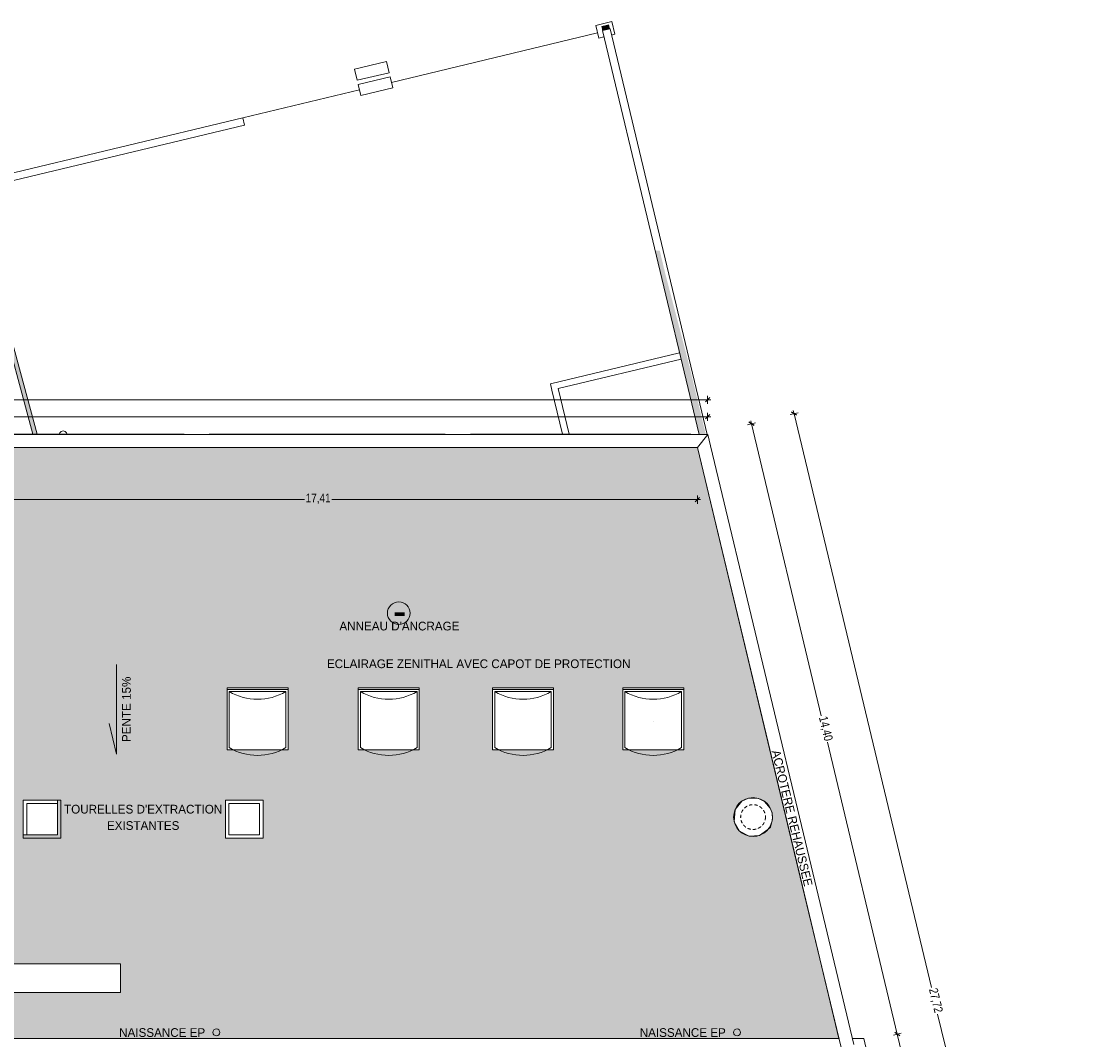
# Model space of a CAD drawing. Header units: millimetres. Extents: x 52659 to 1698020, y -10054 to 104697.
# Tile 318 of 363: x 328751 to 353478, y 26207 to 49576. Entities that reach past the tile are written whole.
import ezdxf

# ---------------------------------------------------------------- set-up
doc = ezdxf.new("R2010")
doc.units = ezdxf.units.MM
doc.header["$MEASUREMENT"] = 0
doc.linetypes.add('Tirets petits', pattern=[125, 75, -50])
for name, color, linetype in [('05-02 Cotation 200ème 100ème.Cotations', 7, 'Continuous'), ('06-02 Texte 200ème 100ème.Texte', 7, 'Continuous'), ('08-01 2D Dessin général.2D', 7, 'Continuous'), ('08-01 hachures', 7, 'Continuous'), ('A-FLOR-____-OTLN.Modèle IFC', 7, 'Continuous'), ('A-GLAZ-____-OTLN.Modèle IFC', 7, 'Continuous'), ('A-ROOF-____-OTLN.Modèle IFC', 7, 'Continuous'), ('A-WALL-____-OTLN.Modèle IFC', 7, 'Continuous'), ('M-EQPM-____-OTLN.Modèle IFC', 7, 'Continuous'), ('S-COLS-____-OTLN.Modèle IFC', 7, 'Continuous')]:
    doc.layers.add(name, color=color, linetype=linetype)
doc.styles.add('STYLE_GENERE_2', font='txt')
doc.styles.add('STYLE_GENERE_3', font='ARIALN.TTF')
doc.dimstyles.new('STYLE_GENERE__2', dxfattribs={"dimtxt": 200, "dimasz": 95, "dimexe": 0.18, "dimexo": 100, "dimgap": 0, "dimtad": 0, "dimlfac": 0.001, "dimzin": 0, "dimdsep": 46, "dimtxsty": 'STYLE_GENERE_3', "dimblk": 'ARROWHEAD_6', "dimblk1": 'ARROWHEAD_6', "dimblk2": 'ARROWHEAD_6', "dimcen": 0.09, "dimclrd": 7, "dimclre": 7, "dimclrt": 7, "dimazin": 0, "dimtfac": 1, "dimtdec": 4, "dimtmove": 0, "dimatfit": 3, "dimfxl": 1, "dimtolj": 1, "dimtzin": 0, "dimarcsym": 0})
doc.dimstyles.new('STYLE_GENERE__5', dxfattribs={"dimtxt": 200, "dimasz": 95, "dimexe": 0.18, "dimexo": 100, "dimgap": 0, "dimtad": 0, "dimtih": 1, "dimtoh": 1, "dimlfac": 0.001, "dimzin": 0, "dimdsep": 46, "dimtxsty": 'STYLE_GENERE_3', "dimblk": 'ARROWHEAD_6', "dimblk1": 'ARROWHEAD_6', "dimblk2": 'ARROWHEAD_6', "dimcen": 0.09, "dimclrd": 7, "dimclre": 7, "dimclrt": 7, "dimazin": 0, "dimtfac": 1, "dimtdec": 4, "dimtmove": 0, "dimatfit": 3, "dimfxl": 1, "dimtolj": 1, "dimtzin": 0, "dimarcsym": 0})

# ---------------------------------------------------------------- blocks, each defined once
blk = doc.blocks.new('*D833', base_point=(261782, 40089))
at = {"layer": '05-02 Cotation 200ème 100ème.Cotations', "color": 7, "linetype": 'Continuous', "lineweight": 13, "transparency": 16777216}
for p, q in [((302572, 40409), (302572, 40596)), ((344505, 40409), (344505, 40596)), ((302572, 40503), (323226, 40503)), ((323851, 40503), (344505, 40503)), ((344505, 40503), (344580, 40503))]:
    blk.add_line(p, q, dxfattribs=at)
at = {"layer": '05-02 Cotation 200ème 100ème.Cotations', "color": 7, "linetype": 'Continuous', "lineweight": 25, "transparency": 16777216}
for p, q in [((302622, 40553), (302522, 40453)), ((344455, 40453), (344555, 40553))]:
    blk.add_line(p, q, dxfattribs=at)
at = {"layer": '05-02 Cotation 200ème 100ème.Cotations', "color": 7, "lineweight": 9, "transparency": 16777216, "insert": (323251, 40403), "char_height": 200, "attachment_point": 7, "style": 'STYLE_GENERE_3'}
blk.add_mtext('\\A1;41,93', dxfattribs=at)
blk = doc.blocks.new('ARROWHEAD_6')
at = {"color": 0, "linetype": 'Continuous', "lineweight": 0}
for p, q in [((0, 0), (-1, 0)), ((-0.5, -0.5), (0.5, 0.5))]:
    blk.add_line(p, q, dxfattribs=at)
blk = doc.blocks.new('*D834', base_point=(261782, 40089))
at = {"layer": '05-02 Cotation 200ème 100ème.Cotations', "color": 7, "linetype": 'Continuous', "lineweight": 13, "transparency": 16777216}
for p, q in [((261697, 40893), (261772, 40893)), ((261772, 40799), (261772, 40986)), ((261772, 40893), (302826, 40893)), ((303451, 40893), (344505, 40893)), ((344505, 40799), (344505, 40986)), ((344505, 40893), (344580, 40893))]:
    blk.add_line(p, q, dxfattribs=at)
at = {"layer": '05-02 Cotation 200ème 100ème.Cotations', "color": 7, "linetype": 'Continuous', "lineweight": 25, "transparency": 16777216}
for p, q in [((261822, 40943), (261722, 40843)), ((344455, 40843), (344555, 40943))]:
    blk.add_line(p, q, dxfattribs=at)
at = {"layer": '05-02 Cotation 200ème 100ème.Cotations', "color": 7, "lineweight": 9, "transparency": 16777216, "insert": (302851, 40793), "char_height": 200, "attachment_point": 7, "style": 'STYLE_GENERE_3'}
blk.add_mtext('\\A1;82,73', dxfattribs=at)
blk = doc.blocks.new('*D838', base_point=(261782, 40089))
at = {"layer": '05-02 Cotation 200ème 100ème.Cotations', "color": 7, "linetype": 'Continuous', "lineweight": 13, "transparency": 16777216}
for p, q in [((345422, 40318), (345605, 40362)), ((345496, 40413), (345514, 40340)), ((345514, 40340), (347114, 33639)), ((347260, 33031), (348860, 26330)), ((348769, 26308), (348951, 26352))]:
    blk.add_line(p, q, dxfattribs=at)
at = {"layer": '05-02 Cotation 200ème 100ème.Cotations', "color": 7, "linetype": 'Continuous', "lineweight": 25, "transparency": 16777216}
for p, q in [((345574, 40303), (345453, 40377)), ((348921, 26293), (348800, 26367))]:
    blk.add_line(p, q, dxfattribs=at)
at = {"layer": '05-02 Cotation 200ème 100ème.Cotations', "color": 7, "lineweight": 9, "transparency": 16777216, "insert": (347023, 33592), "char_height": 200, "attachment_point": 7, "rotation": 283.4353, "style": 'STYLE_GENERE_3'}
blk.add_mtext('\\A1;14,40', dxfattribs=at)
blk = doc.blocks.new('*D839', base_point=(261782, 40089))
at = {"layer": '05-02 Cotation 200ème 100ème.Cotations', "color": 7, "linetype": 'Continuous', "lineweight": 13, "transparency": 16777216}
for p, q in [((347260, 33031), (348860, 26330)), ((348769, 26308), (348951, 26352)), ((348860, 26330), (349464, 23805)), ((349579, 23320), (350182, 20795)), ((350091, 20773), (350274, 20817)), ((350182, 20795), (351010, 17329))]:
    blk.add_line(p, q, dxfattribs=at)
at = {"layer": '05-02 Cotation 200ème 100ème.Cotations', "color": 7, "linetype": 'Continuous', "lineweight": 25, "transparency": 16777216}
for p, q in [((348921, 26293), (348800, 26367)), ((350243, 20758), (350122, 20832))]:
    blk.add_line(p, q, dxfattribs=at)
at = {"layer": '05-02 Cotation 200ème 100ème.Cotations', "color": 7, "lineweight": 9, "transparency": 16777216, "insert": (349372, 23757), "char_height": 200, "attachment_point": 7, "rotation": 283.4353, "style": 'STYLE_GENERE_3'}
blk.add_mtext('\\A1;5,69', dxfattribs=at)
blk = doc.blocks.new('*D848', base_point=(261782, 40089))
at = {"layer": '05-02 Cotation 200ème 100ème.Cotations', "color": 7, "linetype": 'Continuous', "lineweight": 13, "transparency": 16777216}
for p, q in [((352938, 13615), (349786, 26790)), ((353029, 13637), (352847, 13593)), ((353035, 13211), (352938, 13615)), ((353126, 13233), (352944, 13189)), ((353448, 11485), (353035, 13211))]:
    blk.add_line(p, q, dxfattribs=at)
at = {"layer": '05-02 Cotation 200ème 100ème.Cotations', "color": 7, "linetype": 'Continuous', "lineweight": 25, "transparency": 16777216}
for p, q in [((352878, 13652), (352998, 13578)), ((352975, 13248), (353095, 13174))]:
    blk.add_line(p, q, dxfattribs=at)
blk = doc.blocks.new('*D849', base_point=(261782, 40089))
at = {"layer": '05-02 Cotation 200ème 100ème.Cotations', "color": 7, "linetype": 'Continuous', "lineweight": 13, "transparency": 16777216}
for p, q in [((346580, 40595), (346398, 40552)), ((346489, 40573), (346471, 40646)), ((349641, 27398), (346489, 40573)), ((352938, 13615), (349786, 26790))]:
    blk.add_line(p, q, dxfattribs=at)
at = {"layer": '05-02 Cotation 200ème 100ème.Cotations', "color": 7, "linetype": 'Continuous', "lineweight": 25, "transparency": 16777216}
for p, q in [((346549, 40536), (346428, 40610)), ((352878, 13652), (352998, 13578))]:
    blk.add_line(p, q, dxfattribs=at)
at = {"layer": '05-02 Cotation 200ème 100ème.Cotations', "color": 7, "lineweight": 9, "transparency": 16777216, "char_height": 200, "attachment_point": 7, "rotation": 283.4544, "style": 'STYLE_GENERE_3'}
for s, insert in [('\\A1;27,72', (349549, 27351)), ('\\A1;0,42', (353100, 13670))]:
    blk.add_mtext(s, dxfattribs=dict(at, insert=insert))
blk = doc.blocks.new('*D888', base_point=(261782, 40089))
at = {"layer": '05-02 Cotation 200ème 100ème.Cotations', "color": 7, "linetype": 'Continuous', "lineweight": 25, "transparency": 16777216}
for p, q in [((326906, 38651), (326806, 38551)), ((344219, 38551), (344319, 38651))]:
    blk.add_line(p, q, dxfattribs=at)
at = {"layer": '05-02 Cotation 200ème 100ème.Cotations', "color": 7, "linetype": 'Continuous', "lineweight": 13, "transparency": 16777216}
for p, q in [((326856, 38507), (326856, 38695)), ((326856, 38601), (335250, 38601)), ((335875, 38601), (344269, 38601)), ((344269, 38507), (344269, 38695)), ((344269, 38601), (344344, 38601))]:
    blk.add_line(p, q, dxfattribs=at)
at = {"layer": '05-02 Cotation 200ème 100ème.Cotations', "color": 7, "lineweight": 9, "transparency": 16777216, "insert": (335275, 38501), "char_height": 200, "attachment_point": 7, "style": 'STYLE_GENERE_3'}
blk.add_mtext('\\A1;17,41', dxfattribs=at)

msp = doc.modelspace()

# ---------------------------------------------------------------- hatches: boundary and pattern name
at = {"layer": '08-01 hachures', "linetype": 'Continuous', "lineweight": 0, "true_color": 0x5d5d5d}
h = msp.add_hatch(dxfattribs=at)
h.set_pattern_fill('CROSS_225_29_0002', color=251, style=0, pattern_type=2)
h.set_pattern_definition([(360, (261781.56, 40089.01), (127, 127), [63.5, -190.5]), (89.99998, (261813.31, 40057.26), (-126.99996, 127.00004), [63.5, -190.5])])
h.paths.add_polyline_path([(344268.875, 39799.012), (346281.992, 31397.681), (347520.453, 26229.221), (326877.22, 26229.221), (326866.616, 39799.012)])
h.paths.add_polyline_path([(328790.615, 31701.424), (329575.722, 31701.424), (329575.722, 30907.306), (328790.615, 30907.306)], flags=0)
h.paths.add_polyline_path([(334296.629, 30827.306), (333431.522, 30827.306), (333431.522, 31701.424), (334296.629, 31701.424)], flags=0)
h.paths.add_polyline_path([(333470.317, 32856.94), (333470.317, 34278.427), (334870.317, 34278.427), (334870.317, 32856.94)], flags=0)
h.paths.add_polyline_path([(336481.857, 34278.427), (337881.857, 34278.427), (337881.857, 32856.94), (336481.857, 32856.94)], flags=0)
h.paths.add_polyline_path([(339565.317, 34278.427), (340965.317, 34278.427), (340965.317, 32856.94), (339565.317, 32856.94)], flags=0)
h.paths.add_polyline_path([(342555.364, 34278.427), (343955.364, 34278.427), (343955.364, 32856.94), (342555.364, 32856.94)], flags=0)
h.paths.add_polyline_path([(345239.575, 30989.477), (345460.448, 30874.738), (345697.829, 30892.14), (345888.746, 31024.491), (345945.542, 31078.39), (345991.243, 31261.717), (345982.919, 31412.136), (345942.729, 31520.638), (345811.517, 31672.791), (345670.259, 31741.931), (345589.447, 31743.304), (345439.747, 31745.847), (345288.246, 31675.981), (345136.646, 31486.956), (345114.596, 31204.061)], flags=0)
h.paths.add_polyline_path([(326876.556, 27940.439), (331021.937, 27940.439), (331021.937, 27287.63), (326876.556, 27287.63)], flags=0)
at = {"layer": 'A-FLOR-____-OTLN.Modèle IFC', "linetype": 'Continuous', "lineweight": 0, "true_color": 0xbfbfbf}
for points in [[(341975.869, 49314.868), (342006.884, 49196.05), (341978.275, 49315.444)], [(336510.411, 48005.241), (336543.605, 47878.075), (336512.986, 48005.858)]]:
    msp.add_hatch(color=9, dxfattribs=at).paths.add_polyline_path(points)
at = {"layer": 'A-ROOF-____-OTLN.Modèle IFC', "linetype": 'Continuous', "lineweight": 0, "true_color": 0xbfbfbf}
for points in [[(346554.881, 30247.988), (347466.601, 26418.491), (347473.737, 26391.151), (347481.25, 26392.824), (344268.875, 39799.012), (344266.275, 39799.012)], [(326876.556, 26368.241), (326876.556, 26229.221), (347520.453, 26229.221), (347487.141, 26368.241)]]:
    msp.add_hatch(color=9, dxfattribs=at).paths.add_polyline_path(points)
at = {"layer": 'A-WALL-____-OTLN.Modèle IFC', "linetype": 'Continuous', "lineweight": 0, "true_color": 0xbfbfbf}
for points in [[(342063.127, 49467.572), (342121.603, 49223.539), (342123.581, 49224.013), (342088.627, 49369.884), (342263.672, 49411.828), (342238.172, 49509.516)], [(343299.789, 44315.35), (344310.103, 40099.012), (344461.522, 40099.012), (344087.048, 41661.802), (343534.343, 43779.196), (343474.706, 44026.593), (343412.537, 44286.043), (343404.885, 44315.359), (343404.878, 44315.35)], [(328394.484, 42742.56), (328290.865, 42742.56), (329007.167, 40104.012), (329110.786, 40104.012)]]:
    msp.add_hatch(color=9, dxfattribs=at).paths.add_polyline_path(points)

# ---------------------------------------------------------------- linework, layer by layer
at = {"color": 7, "linetype": 'Continuous', "lineweight": 40}
for p, q in [((337320.452, 35992.521), (337541.357, 35992.521)), ((337320.452, 35958.783), (337541.357, 35958.783))]:
    msp.add_line(p, q, dxfattribs=at)
at = {"color": 7, "linetype": 'Continuous', "lineweight": 20}
msp.add_circle((337412.902, 35993.55), 260.509, dxfattribs=at)
at = {"layer": '08-01 2D Dessin général.2D', "color": 7, "linetype": 'Continuous', "lineweight": 18}
for p, q in [((330935.225, 34815.318), (330935.225, 32760.29)), ((330935.225, 34815.318), (330935.225, 32760.29)), ((334870.317, 34278.427), (333470.317, 34278.427)), ((333470.317, 34278.427), (333470.317, 34241.99)), ((334870.317, 34278.427), (333470.317, 34278.427)), ((333470.317, 34278.427), (333470.317, 34241.99)), ((333470.317, 34241.99), (334870.317, 34241.99)), ((333470.317, 32856.94), (333470.317, 34241.99)), ((333470.317, 34241.99), (334870.317, 34241.99)), ((333470.317, 32856.94), (333470.317, 34241.99)), ((334820.317, 34192.524), (333520.317, 34192.524)), ((333520.317, 34192.524), (333520.317, 32906.406)), ((334820.317, 34192.524), (333520.317, 34192.524)), ((333520.317, 34192.524), (333520.317, 32906.406)), ((334820.317, 32906.406), (334820.317, 34192.524)), ((334820.317, 32906.406), (334820.317, 34192.524)), ((334870.317, 34278.427), (334870.317, 34241.99)), ((334870.317, 34278.427), (334870.317, 34241.99)), ((334870.317, 34241.99), (334870.317, 32856.94)), ((334870.317, 34241.99), (334870.317, 32856.94)), ((337881.857, 34278.427), (336481.857, 34278.427)), ((336481.857, 34278.427), (336481.857, 34241.99)), ((337881.857, 34278.427), (336481.857, 34278.427)), ((336481.857, 34278.427), (336481.857, 34241.99)), ((336481.857, 34241.99), (337881.857, 34241.99)), ((336481.857, 32856.94), (336481.857, 34241.99)), ((336481.857, 34241.99), (337881.857, 34241.99)), ((336481.857, 32856.94), (336481.857, 34241.99)), ((337831.857, 34192.524), (336531.857, 34192.524)), ((336531.857, 34192.524), (336531.857, 32906.406)), ((337831.857, 34192.524), (336531.857, 34192.524)), ((336531.857, 34192.524), (336531.857, 32906.406)), ((337831.857, 32906.406), (337831.857, 34192.524)), ((337831.857, 32906.406), (337831.857, 34192.524)), ((337881.857, 34278.427), (337881.857, 34241.99)), ((337881.857, 34278.427), (337881.857, 34241.99)), ((337881.857, 34241.99), (337881.857, 32856.94)), ((337881.857, 34241.99), (337881.857, 32856.94)), ((340965.317, 34278.427), (339565.317, 34278.427)), ((339565.317, 34278.427), (339565.317, 34241.99)), ((340965.317, 34278.427), (339565.317, 34278.427)), ((339565.317, 34278.427), (339565.317, 34241.99)), ((339565.317, 34241.99), (340965.317, 34241.99)), ((339565.317, 32856.94), (339565.317, 34241.99)), ((339565.317, 34241.99), (340965.317, 34241.99)), ((339565.317, 32856.94), (339565.317, 34241.99)), ((340915.317, 34192.524), (339615.317, 34192.524)), ((339615.317, 34192.524), (339615.317, 32906.406)), ((340915.317, 34192.524), (339615.317, 34192.524)), ((339615.317, 34192.524), (339615.317, 32906.406)), ((340915.317, 32906.406), (340915.317, 34192.524)), ((340915.317, 32906.406), (340915.317, 34192.524)), ((340965.317, 34278.427), (340965.317, 34241.99)), ((340965.317, 34278.427), (340965.317, 34241.99)), ((340965.317, 34241.99), (340965.317, 32856.94)), ((340965.317, 34241.99), (340965.317, 32856.94)), ((343955.364, 34278.427), (342555.364, 34278.427)), ((342555.364, 34278.427), (342555.364, 34241.99)), ((343955.364, 34278.427), (342555.364, 34278.427)), ((342555.364, 34278.427), (342555.364, 34241.99)), ((342555.364, 34241.99), (343955.364, 34241.99)), ((342555.364, 32856.94), (342555.364, 34241.99)), ((342555.364, 34241.99), (343955.364, 34241.99)), ((342555.364, 32856.94), (342555.364, 34241.99)), ((343905.364, 34192.524), (342605.364, 34192.524)), ((342605.364, 34192.524), (342605.364, 32906.406)), ((343905.364, 34192.524), (342605.364, 34192.524)), ((342605.364, 34192.524), (342605.364, 32906.406)), ((343905.364, 32906.406), (343905.364, 34192.524)), ((343905.364, 32906.406), (343905.364, 34192.524)), ((343955.364, 34278.427), (343955.364, 34241.99)), ((343955.364, 34278.427), (343955.364, 34241.99)), ((343955.364, 34241.99), (343955.364, 32856.94)), ((343955.364, 34241.99), (343955.364, 32856.94)), ((330935.225, 32760.29), (330764.416, 33461.6)), ((330935.225, 32760.29), (330764.416, 33461.6)), ((343255.264, 33498.553), (343255.464, 33498.553)), ((343255.264, 33498.553), (343255.464, 33498.553)), ((343255.464, 33498.553), (343255.464, 33498.355)), ((343255.464, 33498.553), (343255.464, 33498.355)), ((333613.025, 32856.94), (333470.317, 32856.94)), ((333613.025, 32856.94), (333470.317, 32856.94)), ((334870.317, 32856.94), (334727.608, 32856.94)), ((334870.317, 32856.94), (334727.608, 32856.94)), ((336624.566, 32856.94), (336481.857, 32856.94)), ((336624.566, 32856.94), (336481.857, 32856.94)), ((337881.857, 32856.94), (337739.149, 32856.94)), ((337881.857, 32856.94), (337739.149, 32856.94)), ((339708.025, 32856.94), (339565.317, 32856.94)), ((339708.025, 32856.94), (339565.317, 32856.94)), ((340965.317, 32856.94), (340822.608, 32856.94)), ((340965.317, 32856.94), (340822.608, 32856.94)), ((342698.072, 32856.94), (342555.364, 32856.94)), ((342698.072, 32856.94), (342555.364, 32856.94)), ((343955.364, 32856.94), (343812.655, 32856.94)), ((343955.364, 32856.94), (343812.655, 32856.94))]:
    msp.add_line(p, q, dxfattribs=at)
at = {"layer": '08-01 2D Dessin général.2D', "color": 7, "linetype": 'Continuous', "lineweight": 18, "flags": 128}
for points in [[(328790.615, 31701.424), (328790.615, 30827.306), (329655.722, 30827.306), (329655.722, 31701.424)], [(328790.615, 31701.424), (328790.615, 30827.306), (329655.722, 30827.306), (329655.722, 31701.424)], [(333431.522, 31701.424), (333431.522, 30827.306), (334296.629, 30827.306), (334296.629, 31701.424)], [(333431.522, 31701.424), (333431.522, 30827.306), (334296.629, 30827.306), (334296.629, 31701.424)], [(328870.615, 31621.424), (328870.615, 30907.306), (329575.722, 30907.306), (329575.722, 31621.424)], [(328870.615, 31621.424), (328870.615, 30907.306), (329575.722, 30907.306), (329575.722, 31621.424)], [(333511.522, 31621.424), (333511.522, 30907.306), (334216.629, 30907.306), (334216.629, 31621.424)], [(333511.522, 31621.424), (333511.522, 30907.306), (334216.629, 30907.306), (334216.629, 31621.424)]]:
    msp.add_lwpolyline(points, close=True, dxfattribs=at)
at = {"layer": '08-01 2D Dessin général.2D', "color": 7, "linetype": 'Continuous', "lineweight": 18}
for centre, radius in [((345547.676, 31312.611), 446.477), ((345547.676, 31312.611), 446.477), ((333226.473, 26368.241), 80), ((333226.473, 26368.241), 80), ((345179.79, 26368.241), 80), ((345179.79, 26368.241), 80)]:
    msp.add_circle(centre, radius, dxfattribs=at)
at = {"layer": '08-01 2D Dessin général.2D', "color": 7, "linetype": 'Tirets petits', "lineweight": 18}
msp.add_circle((345547.676, 31312.611), 284.783, dxfattribs=at)
msp.add_circle((345547.676, 31312.611), 284.783, dxfattribs=at)
at = {"layer": '08-01 2D Dessin général.2D', "color": 7, "linetype": 'Continuous', "lineweight": 18}
for centre in [(334170.317, 35299.132), (334170.317, 35299.132), (337181.857, 35299.132), (337181.857, 35299.132), (340265.317, 35299.132), (340265.317, 35299.132), (343255.364, 35299.132), (343255.364, 35299.132), (334170.317, 34013.014), (334170.317, 34013.014), (337181.857, 34013.014), (337181.857, 34013.014), (340265.317, 34013.014), (340265.317, 34013.014), (343255.364, 34013.014), (343255.364, 34013.014)]:
    msp.add_arc(centre, 1283.387, 239.5708543, 300.4291457, dxfattribs=at)
at = {"layer": '08-01 hachures', "color": 255, "linetype": 'Continuous', "lineweight": 0, "flags": 128}
for points in [[(344268.875, 39799.012), (346281.992, 31397.681), (347520.453, 26229.221), (326877.22, 26229.221), (326866.616, 39799.012)], [(333470.317, 32856.94), (333470.317, 34278.427), (334870.317, 34278.427), (334870.317, 32856.94)], [(336481.857, 34278.427), (337881.857, 34278.427), (337881.857, 32856.94), (336481.857, 32856.94)], [(339565.317, 34278.427), (340965.317, 34278.427), (340965.317, 32856.94), (339565.317, 32856.94)], [(342555.364, 34278.427), (343955.364, 34278.427), (343955.364, 32856.94), (342555.364, 32856.94)], [(328790.615, 31701.424), (329575.722, 31701.424), (329575.722, 30907.306), (328790.615, 30907.306)], [(334296.629, 30827.306), (333431.522, 30827.306), (333431.522, 31701.424), (334296.629, 31701.424)], [(345239.575, 30989.477), (345460.448, 30874.738), (345697.829, 30892.14), (345888.746, 31024.491), (345945.542, 31078.39), (345991.243, 31261.717), (345982.919, 31412.136), (345942.729, 31520.638), (345811.517, 31672.791), (345670.259, 31741.931), (345589.447, 31743.304), (345439.747, 31745.847), (345288.246, 31675.981), (345136.646, 31486.956), (345114.596, 31204.061)], [(326876.556, 27940.439), (331021.937, 27940.439), (331021.937, 27287.63), (326876.556, 27287.63)]]:
    msp.add_lwpolyline(points, close=True, dxfattribs=at)
at = {"layer": 'A-FLOR-____-OTLN.Modèle IFC', "color": 7, "linetype": 'Continuous', "lineweight": 9}
for p, q in [((341978.275, 49315.444), (337242.339, 48180.625)), ((336512.986, 48005.858), (333828.965, 47362.716))]:
    msp.add_line(p, q, dxfattribs=at)
at = {"layer": 'A-GLAZ-____-OTLN.Modèle IFC', "color": 7, "linetype": 'Continuous', "lineweight": 18}
for p, q in [((332476.616, 40104.012), (327186.616, 40104.012)), ((332476.616, 40102.985), (332476.616, 40104.012)), ((332481.616, 40104.012), (332476.616, 40104.012)), ((332476.616, 40100.43), (332476.616, 40102.985)), ((332481.616, 40102.985), (332476.616, 40102.985)), ((332476.616, 40099.012), (332476.616, 40100.43)), ((332481.616, 40104.012), (332481.616, 40102.985)), ((332481.616, 40102.985), (332481.616, 40100.43)), ((332481.616, 40100.43), (332481.616, 40099.012)), ((333061.616, 40102.985), (333061.616, 40104.012)), ((333066.616, 40104.012), (333061.616, 40104.012)), ((333061.616, 40100.43), (333061.616, 40102.985)), ((333066.616, 40102.985), (333061.616, 40102.985)), ((333061.616, 40099.012), (333061.616, 40100.43)), ((333066.616, 40104.012), (333066.616, 40102.985)), ((338476.616, 40104.012), (333066.616, 40104.012)), ((333066.616, 40102.985), (333066.616, 40100.43)), ((333066.616, 40100.43), (333066.616, 40099.012)), ((338476.616, 40102.985), (338476.616, 40104.012)), ((338481.616, 40104.012), (338476.616, 40104.012)), ((338476.616, 40100.43), (338476.616, 40102.985)), ((338481.616, 40102.985), (338476.616, 40102.985)), ((338476.616, 40099.012), (338476.616, 40100.43)), ((338481.616, 40104.012), (338481.616, 40102.985)), ((338481.616, 40102.985), (338481.616, 40100.43)), ((338481.616, 40100.43), (338481.616, 40099.012)), ((339062.595, 40102.985), (339062.595, 40104.012)), ((339067.595, 40104.012), (339062.595, 40104.012)), ((339062.595, 40100.43), (339062.595, 40102.985)), ((339067.595, 40102.985), (339062.595, 40102.985)), ((339062.595, 40099.012), (339062.595, 40100.43)), ((339067.595, 40104.012), (339067.595, 40102.985)), ((344117.595, 40104.012), (339067.595, 40104.012)), ((339067.595, 40102.985), (339067.595, 40100.43)), ((339067.595, 40100.43), (339067.595, 40099.012)), ((344117.595, 40102.985), (344117.595, 40104.012)), ((344122.595, 40104.012), (344117.595, 40104.012)), ((344117.595, 40100.43), (344117.595, 40102.985)), ((344122.595, 40102.985), (344117.595, 40102.985)), ((344117.595, 40099.012), (344117.595, 40100.43)), ((344122.595, 40104.012), (344122.595, 40102.985)), ((344122.595, 40102.985), (344122.595, 40100.43)), ((344122.595, 40100.43), (344122.595, 40099.012))]:
    msp.add_line(p, q, dxfattribs=at)
at = {"layer": 'A-ROOF-____-OTLN.Modèle IFC', "color": 7, "linetype": 'Continuous', "lineweight": 18}
for p, q in [((344505.481, 40099.012), (326410.356, 40099.012)), ((344505.481, 40099.012), (344268.875, 39799.012)), ((344505.481, 40099.012), (344568.649, 39835.395)), ((344568.649, 39835.395), (346878.312, 30196.493)), ((344268.875, 39799.012), (326410.331, 39799.012)), ((344276.908, 39765.488), (344268.875, 39799.012)), ((346586.57, 30126.587), (344276.908, 39765.488)), ((346878.312, 30196.493), (347861.961, 26091.436)), ((346586.57, 30126.587), (347570.22, 26021.529)), ((267589.344, 26229.221), (347520.453, 26229.221)), ((347828.945, 26229.221), (348088.292, 26229.221)), ((348767.961, 23392.759), (348088.292, 26229.221))]:
    msp.add_line(p, q, dxfattribs=at)
at = {"layer": 'A-WALL-____-OTLN.Modèle IFC', "color": 7, "linetype": 'Continuous', "lineweight": 9}
for p, q in [((342306.516, 49576.34), (341936.977, 49487.792)), ((342006.884, 49196.05), (341936.977, 49487.792)), ((342376.423, 49284.599), (342306.516, 49576.34)), ((342123.581, 49224.013), (342006.884, 49196.05)), ((342263.672, 49411.828), (342088.627, 49369.884)), ((344310.103, 40099.012), (342088.627, 49369.884)), ((344495.198, 40099.012), (342263.672, 49411.828)), ((342376.423, 49284.599), (342298.625, 49265.957)), ((337128.484, 48655.779), (336399.13, 48481.012)), ((336460.042, 48226.808), (336399.13, 48481.012)), ((337189.396, 48401.575), (337128.484, 48655.779)), ((337189.396, 48401.575), (336460.042, 48226.808)), ((337212.047, 48307.046), (336482.693, 48132.279)), ((337272.959, 48052.842), (337212.047, 48307.046)), ((336543.605, 47878.075), (336482.693, 48132.279)), ((337272.959, 48052.842), (336543.605, 47878.075)), ((327974.688, 45959.92), (333828.965, 47362.716)), ((333828.965, 47362.716), (333868.579, 47197.396)), ((328014.301, 45794.6), (333868.579, 47197.396)), ((329007.167, 40104.012), (327434.63, 45896.557)), ((329110.786, 40104.012), (327531.137, 45922.756)), ((343861.494, 41971.191), (340895.456, 41260.472)), ((343896.447, 41825.32), (341076.28, 41149.555)), ((340895.456, 41260.472), (340930.409, 41114.601)), ((340930.409, 41114.601), (341172.566, 40104.012)), ((341076.28, 41149.555), (341326.812, 40104.012))]:
    msp.add_line(p, q, dxfattribs=at)
at = {"layer": 'M-EQPM-____-OTLN.Modèle IFC', "color": 7, "linetype": 'Continuous', "lineweight": 18}
for p, q in [((323286.991, 27944.211), (331021.937, 27944.211)), ((331021.937, 27944.211), (331021.937, 27287.63)), ((323286.991, 27287.63), (331021.937, 27287.63))]:
    msp.add_line(p, q, dxfattribs=at)
at = {"layer": 'S-COLS-____-OTLN.Modèle IFC', "color": 7, "linetype": 'Continuous', "lineweight": 9}
for p, q in [((329619.623, 40112.306), (329618.531, 40104.012)), ((329628.614, 40134.012), (329619.623, 40112.306)), ((329642.917, 40152.652), (329628.614, 40134.012)), ((329661.556, 40166.955), (329642.917, 40152.652)), ((329683.263, 40175.946), (329661.556, 40166.955)), ((329706.556, 40179.012), (329683.263, 40175.946)), ((329729.85, 40175.946), (329706.556, 40179.012)), ((329751.556, 40166.955), (329729.85, 40175.946)), ((329770.196, 40152.652), (329751.556, 40166.955)), ((329784.499, 40134.012), (329770.196, 40152.652)), ((329793.49, 40112.306), (329784.499, 40134.012)), ((329794.582, 40104.012), (329793.49, 40112.306))]:
    msp.add_line(p, q, dxfattribs=at)

# ---------------------------------------------------------------- texts
at = {"layer": '06-02 Texte 200ème 100ème.Texte', "color": 7, "linetype": 'Continuous', "lineweight": 9, "char_height": 200, "attachment_point": 5, "style": 'STYLE_GENERE_2'}
for s, insert in [("\\A1;ANNEAU D'ANCRAGE \\P", (337427.819, 35696.261)), ('\\A1;ECLAIRAGE ZENITHAL AVEC CAPOT DE PROTECTION', (339247.725, 34830.815)), ('\\A1;NAISSANCE EP', (331980.4, 26364.201)), ('\\A1;NAISSANCE EP', (343933.718, 26364.201))]:
    msp.add_mtext(s, dxfattribs=dict(at, insert=insert))
for s, insert, rotation in [('\\A1;PENTE 15%', (331161.131, 33786.58), 90), ('\\A1;ACROTERE REHAUSSEE', (346442.487, 31288.163), 283.6173185)]:
    msp.add_mtext(s, dxfattribs=dict(at, insert=insert, rotation=rotation))
at = {"layer": '06-02 Texte 200ème 100ème.Texte', "color": 7, "linetype": 'Continuous', "lineweight": 9, "insert": (331543.724, 31304.496), "char_height": 200, "attachment_point": 5, "line_spacing_factor": 1.125518, "style": 'STYLE_GENERE_2'}
msp.add_mtext("\\A1;TOURELLES D'EXTRACTION\\PEXISTANTES", dxfattribs=at)

# ---------------------------------------------------------------- dimensions: what is measured, and where the dimension line sits
at = {"layer": '05-02 Cotation 200ème 100ème.Cotations', "color": 7, "linetype": 'Continuous', "lineweight": 13}
for base, p1, p2, picture, middle in [((344505.481, 40892.54), (261771.556, 40099.012), (344505.481, 40099.012), '*D834', (303186.519, 40892.54)), ((344505.481, 40502.573), (302571.556, 40099.012), (344505.481, 40099.012), '*D833', (323586.519, 40502.573)), ((344268.875, 38601.011), (326856.144, 39799.012), (344268.875, 39799.012), '*D888', (335610.509, 38601.011))]:
    dim = msp.add_linear_dim(base=base, p1=p1, p2=p2, dimstyle='STYLE_GENERE__5', dxfattribs=at)
    dim.commit()
    dim.dimension.update_dxf_attribs({"geometry": picture, "text_midpoint": middle, "dimtype": 160})
for base, p1, p2, angle, picture, middle, turn in [((346488.68, 40573.468), (350955.01, 13140.319), (344505.481, 40099.012), 103.4544138, '*D849', (349724.612, 27047.438), 283.4544138), ((348860.272, 26329.91), (344505.481, 40099.012), (347852.236, 26089.106), 283.4353063, '*D838', (347198.047, 33288.177), 283.4353063), ((350182.469, 20795.038), (347852.236, 26089.106), (349433.307, 20616.075), 283.4353063, '*D839', (349529.68, 23527.689), 283.4353063), ((352938.208, 13614.775), (352740.675, 13140.319), (350955.01, 13140.319), 103.4544138, '*D848', (353257.454, 13440.778), 283.4544138)]:
    dim = msp.add_linear_dim(base=base, p1=p1, p2=p2, angle=angle, dimstyle='STYLE_GENERE__2', dxfattribs=at)
    dim.commit()
    dim.dimension.update_dxf_attribs({"geometry": picture, "text_midpoint": middle, "dimtype": 160, "text_rotation": turn})

doc.saveas('drawing.dxf')
